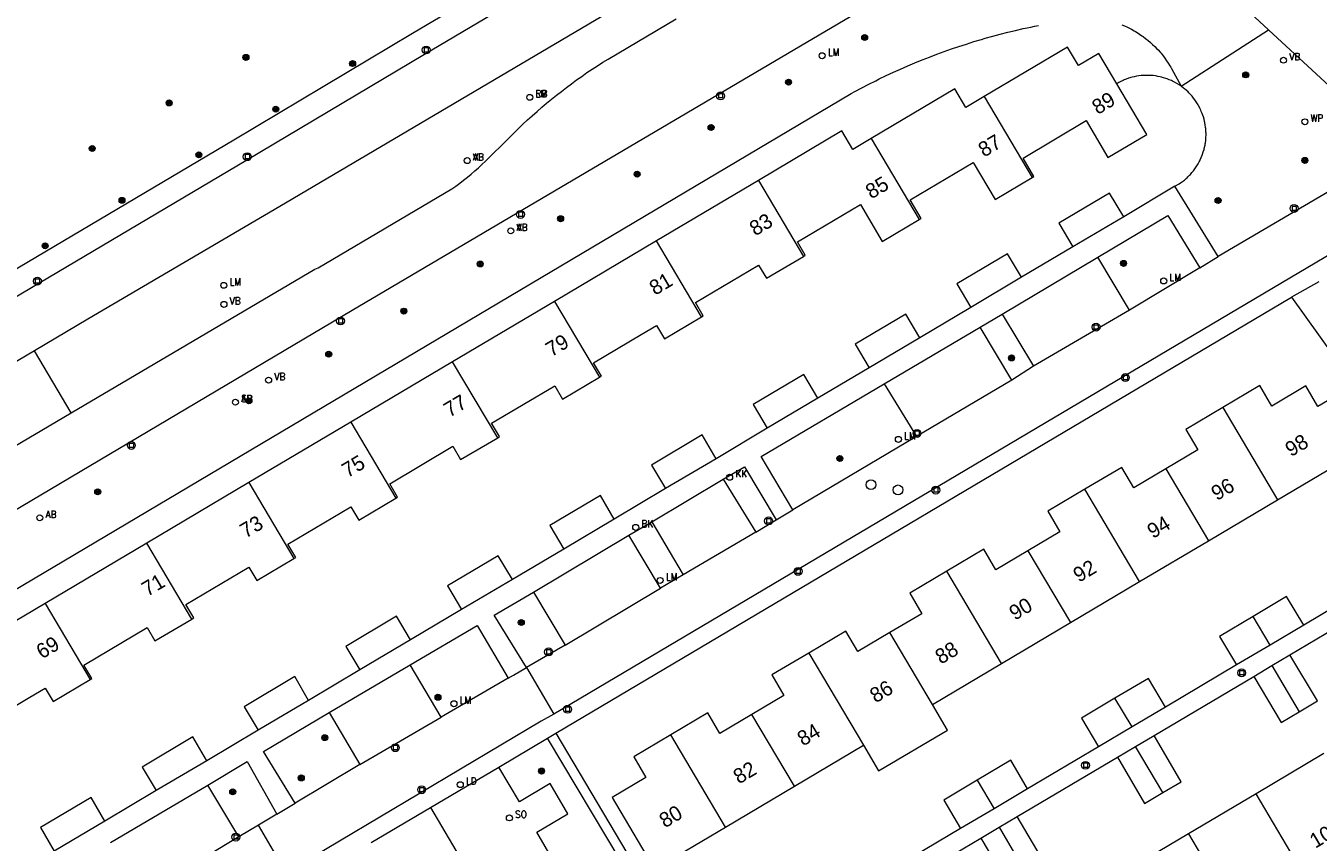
# Model space of a CAD drawing. Header units: metres. Extents: x 138165 to 154469, y 480134 to 494189.
# Tile 794 of 1056: x 145738 to 145847, y 488723 to 488792. Entities that reach past the tile are written whole.
import ezdxf

# ---------------------------------------------------------------- set-up
doc = ezdxf.new("R2010")
doc.units = ezdxf.units.M
doc.header["$LTSCALE"] = 0.001
doc.header["$MEASUREMENT"] = 0
for name, color, linetype, lineweight in [('Level 5', 7, 'Continuous', 0), ('TOP-L-topo objecten punt', 7, 'Continuous', 0), ('TOP-L-topo objecten vlak', 7, 'Continuous', 0), ('TOP-T-topo huisnummering naamgeving', 7, 'Continuous', 0)]:
    doc.layers.add(name, color=color, linetype=linetype, lineweight=lineweight)
doc.styles.add('Style-INTL_ISO', font='INTL_ISO.shx')
doc.styles.add('Style-STANDARD', font='STANDARD.shx')

# ---------------------------------------------------------------- blocks, each defined once
blk = doc.blocks.new('24')
at = {"layer": 'TOP-L-topo objecten punt', "color": 7, "linetype": 'Continuous', "lineweight": 0}
for radius in [0.025, 0.0182, 0.0115, 0.005]:
    blk.add_circle((0, 0), radius, dxfattribs=at)
blk = doc.blocks.new('129')
at = {"layer": 'TOP-L-topo objecten punt', "color": 7, "linetype": 'Continuous', "lineweight": 0}
blk.add_circle((0, 0), 0.025, dxfattribs=at)
at = {"layer": 'TOP-L-topo objecten punt', "color": 7, "linetype": 'Continuous', "lineweight": 0, "style": 'Style-STANDARD'}
blk.add_text('SO', height=0.06, dxfattribs=at).set_placement((0.0483, 0))
blk = doc.blocks.new('39')
at = {"layer": 'TOP-L-topo objecten punt', "color": 7, "linetype": 'Continuous', "lineweight": 0}
for p, q in [((0.0175, 0.0175), (-0.0175, 0.0175)), ((-0.0175, 0.0175), (-0.0175, -0.0175)), ((0.0175, 0.0175), (0.0175, -0.0175)), ((0.0175, -0.0175), (-0.0175, -0.0175))]:
    blk.add_line(p, q, dxfattribs=at)
blk.add_circle((0, 0), 0.0332, dxfattribs=at)
blk = doc.blocks.new('*U13')
at = {"layer": 'Level 5', "color": 7, "linetype": 'Continuous', "lineweight": 0}
blk.add_circle((0, 0), 0.0415, dxfattribs=at)
blk = doc.blocks.new('150')
at = {"layer": 'Level 5', "color": 7, "linetype": 'Continuous', "lineweight": 0}
blk.add_blockref('*U13', (0, 0), dxfattribs=at)
blk = doc.blocks.new('72')
at = {"layer": 'TOP-L-topo objecten punt', "color": 7, "linetype": 'Continuous', "lineweight": 0}
blk.add_circle((0, 0), 0.025, dxfattribs=at)
at = {"layer": 'TOP-L-topo objecten punt', "color": 7, "linetype": 'Continuous', "lineweight": 0, "style": 'Style-STANDARD'}
blk.add_text('BK', height=0.06, dxfattribs=at).set_placement((0.0483, 0))
blk = doc.blocks.new('73')
at = {"layer": 'TOP-L-topo objecten punt', "color": 7, "linetype": 'Continuous', "lineweight": 0}
blk.add_circle((0, 0), 0.025, dxfattribs=at)
at = {"layer": 'TOP-L-topo objecten punt', "color": 7, "linetype": 'Continuous', "lineweight": 0, "style": 'Style-STANDARD'}
blk.add_text('WP', height=0.06, dxfattribs=at).set_placement((0.0483, 0))
blk = doc.blocks.new('121')
at = {"layer": 'TOP-L-topo objecten punt', "color": 7, "linetype": 'Continuous', "lineweight": 0}
blk.add_circle((0, 0), 0.025, dxfattribs=at)
at = {"layer": 'TOP-L-topo objecten punt', "color": 7, "linetype": 'Continuous', "lineweight": 0, "style": 'Style-STANDARD'}
blk.add_text('LD', height=0.06, dxfattribs=at).set_placement((0.0483, 0))
blk = doc.blocks.new('16')
at = {"layer": 'TOP-L-topo objecten punt', "color": 7, "linetype": 'Continuous', "lineweight": 0}
blk.add_circle((0, 0), 0.025, dxfattribs=at)
at = {"layer": 'TOP-L-topo objecten punt', "color": 7, "linetype": 'Continuous', "lineweight": 0, "style": 'Style-STANDARD'}
blk.add_text('LM', height=0.06, dxfattribs=at).set_placement((0.0483, 0))
blk = doc.blocks.new('119')
at = {"layer": 'TOP-L-topo objecten punt', "color": 7, "linetype": 'Continuous', "lineweight": 0}
blk.add_circle((0, 0), 0.025, dxfattribs=at)
at = {"layer": 'TOP-L-topo objecten punt', "color": 7, "linetype": 'Continuous', "lineweight": 0, "style": 'Style-STANDARD'}
blk.add_text('KK', height=0.06, dxfattribs=at).set_placement((0.0483, 0))
blk = doc.blocks.new('127')
at = {"layer": 'TOP-L-topo objecten punt', "color": 7, "linetype": 'Continuous', "lineweight": 0}
blk.add_circle((0, 0), 0.025, dxfattribs=at)
at = {"layer": 'TOP-L-topo objecten punt', "color": 7, "linetype": 'Continuous', "lineweight": 0, "style": 'Style-STANDARD'}
blk.add_text('RB', height=0.06, dxfattribs=at).set_placement((0.0483, 0))
blk = doc.blocks.new('14')
at = {"layer": 'TOP-L-topo objecten punt', "color": 7, "linetype": 'Continuous', "lineweight": 0}
blk.add_circle((0, 0), 0.025, dxfattribs=at)
at = {"layer": 'TOP-L-topo objecten punt', "color": 7, "linetype": 'Continuous', "lineweight": 0, "style": 'Style-STANDARD'}
blk.add_text('VB', height=0.06, dxfattribs=at).set_placement((0.0483, 0))
blk = doc.blocks.new('11')
at = {"layer": 'TOP-L-topo objecten punt', "color": 7, "linetype": 'Continuous', "lineweight": 0}
blk.add_circle((0, 0), 0.025, dxfattribs=at)
at = {"layer": 'TOP-L-topo objecten punt', "color": 7, "linetype": 'Continuous', "lineweight": 0, "style": 'Style-STANDARD'}
blk.add_text('AB', height=0.06, dxfattribs=at).set_placement((0.0483, 0))
blk = doc.blocks.new('175')
at = {"layer": 'TOP-L-topo objecten punt', "color": 7, "linetype": 'Continuous', "lineweight": 0}
blk.add_circle((0, 0), 0.025, dxfattribs=at)
at = {"layer": 'TOP-L-topo objecten punt', "color": 7, "linetype": 'Continuous', "lineweight": 0, "style": 'Style-STANDARD'}
blk.add_text('SB', height=0.06, dxfattribs=at).set_placement((0.0483, 0))

msp = doc.modelspace()

# ---------------------------------------------------------------- linework, layer by layer
at = {"layer": 'TOP-L-topo objecten vlak', "flags": 128}
for points in [[(145635.71, 488709.04), (145635.79, 488708.9), (145667.98, 488727.94), (145701.67, 488747.87), (145756.54, 488780.36), (145771.54, 488789.3), (145791.79, 488801.29), (145793.03, 488802.07), (145793.43, 488802.32), (145793.82, 488802.59), (145794.21, 488802.85), (145794.6, 488803.13), (145794.98, 488803.4), (145795.36, 488803.68), (145795.74, 488803.97), (145796.11, 488804.26)], [(145790.75, 488803), (145770.52, 488791.02), (145755.52, 488782.08), (145700.65, 488749.59)], [(145814.22, 488796.31), (145813.68, 488796.05), (145813.14, 488795.79), (145812.59, 488795.52), (145812.06, 488795.24), (145811.52, 488794.96), (145779.78, 488776.22), (145765.47, 488767.79), (145643.98, 488695.76), (145643.81, 488695.33)], [(145842.35, 488791.34), (145840.84, 488792.73), (145840.57, 488792.97), (145840.3, 488793.2), (145840.03, 488793.43), (145839.75, 488793.65), (145839.47, 488793.86), (145839.18, 488794.07), (145838.89, 488794.28), (145838.59, 488794.47), (145838.29, 488794.66), (145837.99, 488794.85), (145837.68, 488795.03), (145837.37, 488795.2), (145837.06, 488795.37), (145836.74, 488795.53)], [(145790.92, 488795.12), (145759.39, 488776.5), (145743.28, 488767.06), (145738.81, 488764.41)], [(145741.88, 488759.21), (145762.33, 488771.27), (145762.6, 488771.38), (145773.83, 488778), (145774.16, 488778.23), (145774.49, 488778.47), (145774.81, 488778.72), (145775.13, 488778.97), (145775.44, 488779.23), (145775.75, 488779.49), (145776.05, 488779.76), (145776.35, 488780.04), (145776.65, 488780.32), (145776.93, 488780.6), (145778.36, 488782), (145779.79, 488783.42), (145780.18, 488783.78), (145780.57, 488784.13), (145780.97, 488784.48), (145781.37, 488784.83), (145781.77, 488785.17), (145782.18, 488785.51), (145782.6, 488785.84), (145783.01, 488786.17), (145783.43, 488786.49), (145783.86, 488786.81), (145784.29, 488787.13), (145784.72, 488787.43), (145785.16, 488787.74), (145785.6, 488788.03), (145786.04, 488788.32), (145786.49, 488788.61), (145786.94, 488788.88), (145792.63, 488792.25)], [(145645.74, 488690.11), (145807.33, 488785.98), (145807.64, 488786.15), (145808.21, 488786.46), (145808.8, 488786.77), (145809.39, 488787.06), (145809.68, 488787.21), (145810.27, 488787.49), (145810.87, 488787.77), (145811.47, 488788.04), (145812.07, 488788.31), (145812.67, 488788.56), (145813.28, 488788.81), (145813.89, 488789.05), (145814.51, 488789.28), (145815.13, 488789.51), (145815.75, 488789.73), (145816.37, 488789.94), (145816.99, 488790.14), (145817.62, 488790.34), (145818.25, 488790.53), (145818.57, 488790.62), (145819.2, 488790.8), (145819.84, 488790.97), (145820.47, 488791.13), (145821.11, 488791.28), (145821.75, 488791.43), (145822.08, 488791.5), (145822.4, 488791.56), (145822.72, 488791.63), (145823.04, 488791.69)], [(145830.03, 488791.76), (145830.26, 488791.66), (145830.5, 488791.55), (145830.61, 488791.5), (145830.84, 488791.38), (145831.07, 488791.25), (145831.18, 488791.19), (145831.4, 488791.05), (145831.51, 488790.98), (145831.72, 488790.84), (145831.83, 488790.76), (145832.03, 488790.61), (145832.13, 488790.53), (145832.23, 488790.45), (145832.43, 488790.28), (145832.62, 488790.11), (145832.8, 488789.93), (145832.98, 488789.74), (145833.07, 488789.65), (145833.24, 488789.46), (145833.33, 488789.36), (145833.41, 488789.26), (145833.49, 488789.16), (145833.64, 488788.95), (145833.79, 488788.74), (145833.93, 488788.53), (145834.07, 488788.31), (145834.14, 488788.2), (145834.2, 488788.08), (145835.01, 488786.6)], [(145835.01, 488786.6), (145842.35, 488791.34)], [(145842.35, 488791.34), (145848.56, 488785.61), (145849.2, 488785.03), (145849.33, 488784.84), (145849.63, 488784.56)], [(145829.61, 488786.81), (145828.11, 488789.35), (145826.41, 488788.34), (145825.49, 488789.89), (145818.48, 488785.73)], [(145822.51, 488778.94), (145822.66, 488779.03), (145821.75, 488780.58), (145827.04, 488783.72), (145828.87, 488780.62), (145832.13, 488782.55), (145829.61, 488786.81)], [(145835.01, 488786.6), (145834.89, 488786.68), (145834.72, 488786.79), (145834.64, 488786.84), (145834.46, 488786.94), (145834.28, 488787.03), (145834.19, 488787.07), (145834.01, 488787.15), (145833.83, 488787.22), (145833.73, 488787.25), (145833.54, 488787.31), (145833.35, 488787.37), (145833.25, 488787.39), (145833.06, 488787.43), (145832.96, 488787.45), (145832.86, 488787.46), (145832.66, 488787.49), (145832.47, 488787.5), (145832.37, 488787.51), (145832.17, 488787.51), (145831.97, 488787.51), (145831.87, 488787.51), (145831.67, 488787.49), (145831.47, 488787.47), (145831.28, 488787.44), (145831.08, 488787.4), (145830.89, 488787.35), (145830.79, 488787.33), (145830.7, 488787.3), (145830.6, 488787.27), (145830.41, 488787.2), (145830.32, 488787.16), (145830.23, 488787.13), (145830.14, 488787.09), (145829.96, 488787), (145829.78, 488786.91), (145829.61, 488786.81)], [(145834.47, 488778.22), (145834.84, 488778.41), (145834.96, 488778.49), (145835.04, 488778.55), (145835.12, 488778.61), (145835.28, 488778.73), (145835.43, 488778.86), (145835.51, 488778.93), (145835.58, 488778.99), (145835.72, 488779.14), (145835.79, 488779.21), (145835.85, 488779.28), (145835.92, 488779.36), (145836.04, 488779.51), (145836.16, 488779.67), (145836.22, 488779.75), (145836.28, 488779.83), (145836.38, 488780), (145836.43, 488780.09), (145836.53, 488780.26), (145836.58, 488780.35), (145836.62, 488780.44), (145836.7, 488780.62), (145836.77, 488780.81), (145836.81, 488780.9), (145836.87, 488781.09), (145836.93, 488781.28), (145836.95, 488781.38), (145837, 488781.57), (145837.02, 488781.67), (145837.03, 488781.77), (145837.05, 488781.86), (145837.07, 488782.06), (145837.08, 488782.16), (145837.09, 488782.36), (145837.1, 488782.46), (145837.1, 488782.66), (145837.09, 488782.76), (145837.08, 488782.96), (145837.07, 488783.06), (145837.06, 488783.15), (145837.03, 488783.35), (145837, 488783.55), (145836.98, 488783.64), (145836.93, 488783.84), (145836.88, 488784.03), (145836.81, 488784.22), (145836.78, 488784.31), (145836.7, 488784.49), (145836.67, 488784.59), (145836.58, 488784.77), (145836.54, 488784.85), (145836.49, 488784.94), (145836.44, 488785.03), (145836.34, 488785.2), (145836.28, 488785.28), (145836.17, 488785.45), (145836.05, 488785.61), (145835.93, 488785.76), (145835.86, 488785.84), (145835.79, 488785.91), (145835.66, 488786.06), (145835.59, 488786.12), (145835.44, 488786.26), (145835.29, 488786.39), (145835.21, 488786.45), (145835.04, 488786.58), (145835.01, 488786.6)], [(145818.48, 488785.73), (145816.94, 488784.82), (145816.02, 488786.37), (145809.01, 488782.21)], [(145818.48, 488785.73), (145822.51, 488778.94)], [(145809.01, 488782.21), (145807.47, 488781.3), (145806.55, 488782.85), (145799.54, 488778.69)], [(145809.01, 488782.21), (145813.04, 488775.42)], [(145813.04, 488775.42), (145813.19, 488775.51), (145812.27, 488777.06), (145817.57, 488780.19), (145819.4, 488777.1), (145822.51, 488778.94)], [(145799.54, 488778.69), (145790.99, 488773.62)], [(145799.54, 488778.69), (145803.32, 488772.33)], [(145834.47, 488778.22), (145830.19, 488775.65)], [(145838.13, 488772.32), (145834.47, 488778.22)], [(145847.93, 488778.08), (145838.13, 488772.32)], [(145830.19, 488775.65), (145828.99, 488777.63), (145824.74, 488775.11), (145825.92, 488773.13)], [(145803.32, 488772.33), (145803.47, 488772.42), (145802.81, 488773.54), (145808.1, 488776.67), (145809.93, 488773.58), (145813.04, 488775.42)], [(145828.02, 488772.26), (145833.9, 488775.77), (145836.59, 488771.36)], [(145830.19, 488775.65), (145825.92, 488773.13)], [(145850.27, 488774.16), (145850.02, 488774.01), (145782.39, 488733.92)], [(145790.99, 488773.62), (145782.44, 488768.55)], [(145794.77, 488767.26), (145790.99, 488773.62)], [(145821.63, 488770.58), (145820.45, 488772.54), (145816.2, 488770.02), (145817.37, 488768.04)], [(145825.92, 488773.13), (145821.63, 488770.58)], [(145794.77, 488767.26), (145794.92, 488767.35), (145794.26, 488768.47), (145799.55, 488771.6), (145800.21, 488770.49), (145803.32, 488772.33)], [(145819.99, 488767.48), (145828.02, 488772.26)], [(145830.67, 488767.83), (145828.02, 488772.26)], [(145836.59, 488771.36), (145830.67, 488767.83)], [(145836.59, 488771.36), (145838.13, 488772.32)], [(145821.63, 488770.58), (145817.37, 488768.04)], [(145846.56, 488770.19), (145844.28, 488768.91)], [(145782.44, 488768.55), (145773.89, 488763.48)], [(145782.44, 488768.55), (145786.22, 488762.19)], [(145782.56, 488732.33), (145844.28, 488768.91)], [(145844.28, 488768.91), (145858.42, 488749.17)], [(145786.22, 488762.19), (145786.37, 488762.28), (145785.71, 488763.4), (145789.72, 488765.78), (145791, 488766.53), (145791.66, 488765.42), (145794.77, 488767.26)], [(145813.08, 488765.51), (145811.91, 488767.49), (145807.66, 488764.97), (145808.84, 488762.99)], [(145817.37, 488768.04), (145813.08, 488765.51)], [(145818.15, 488766.4), (145819.99, 488767.48)], [(145819.99, 488767.48), (145822.63, 488763.11)], [(145830.67, 488767.83), (145822.63, 488763.11)], [(145810.1, 488761.65), (145818.15, 488766.4)], [(145820.8, 488761.95), (145818.15, 488766.4)], [(145813.08, 488765.51), (145808.84, 488762.99)], [(145738.81, 488764.41), (145718.01, 488752.1), (145670.45, 488723.93), (145638.23, 488704.82), (145638.36, 488704.62)], [(145741.88, 488759.21), (145738.81, 488764.41)], [(145773.89, 488763.48), (145765.34, 488758.42)], [(145777.67, 488757.12), (145773.89, 488763.48)], [(145808.84, 488762.99), (145804.54, 488760.44)], [(145822.63, 488763.11), (145820.8, 488761.95)], [(145777.67, 488757.12), (145777.82, 488757.21), (145777.16, 488758.33), (145782.45, 488761.47), (145783.11, 488760.35), (145786.22, 488762.19)], [(145804.54, 488760.44), (145803.36, 488762.42), (145799.11, 488759.9), (145800.29, 488757.92)], [(145802.44, 488751.07), (145799.77, 488755.53), (145810.1, 488761.65)], [(145810.1, 488761.65), (145812.8, 488757.22)], [(145820.8, 488761.95), (145812.8, 488757.22)], [(145843.1, 488751.91), (145848.71, 488755.24), (145849.63, 488753.69), (145853.43, 488755.95), (145849.19, 488761.87), (145848.91, 488761.7), (145849.18, 488761.33), (145846.49, 488759.74), (145845.47, 488761.46), (145842.63, 488759.77), (145841.61, 488761.49), (145838.51, 488759.65)], [(145804.54, 488760.44), (145800.29, 488757.92)], [(145838.51, 488759.65), (145835.4, 488757.81), (145836.42, 488756.09), (145833.74, 488754.5)], [(145838.51, 488759.65), (145843.1, 488751.91)], [(145641.2, 488699.87), (145641.3, 488699.72), (145641.73, 488699.97), (145662.67, 488712.28), (145686.67, 488726.51), (145722.59, 488747.84), (145741.88, 488759.21)], [(145765.34, 488758.42), (145756.79, 488753.35)], [(145765.34, 488758.42), (145769.12, 488752.05)], [(145795.99, 488755.36), (145794.82, 488757.35), (145790.57, 488754.83), (145791.74, 488752.85)], [(145800.29, 488757.92), (145795.99, 488755.36)], [(145769.12, 488752.05), (145769.27, 488752.14), (145768.61, 488753.26), (145773.9, 488756.4), (145774.56, 488755.28), (145777.67, 488757.12)], [(145812.8, 488757.22), (145802.44, 488751.07)], [(145795.99, 488755.36), (145791.74, 488752.85)], [(145796.59, 488753.64), (145798.38, 488754.68), (145801.03, 488750.23)], [(145833.74, 488754.5), (145831.05, 488752.91), (145830.03, 488754.63), (145826.93, 488752.79)], [(145833.74, 488754.5), (145837.31, 488748.48)], [(145756.79, 488753.35), (145748.24, 488748.28)], [(145756.79, 488753.35), (145760.57, 488746.98)], [(145790.6, 488750.06), (145796.59, 488753.64)], [(145796.59, 488753.64), (145799.33, 488749.19)], [(145760.57, 488746.98), (145760.72, 488747.07), (145760.06, 488748.19), (145765.35, 488751.33), (145766.01, 488750.21), (145769.12, 488752.05)], [(145787.45, 488750.29), (145786.29, 488752.28), (145782.04, 488749.76), (145783.21, 488747.78)], [(145791.74, 488752.85), (145787.45, 488750.29)], [(145826.93, 488752.79), (145823.82, 488750.95), (145824.84, 488749.23), (145822.16, 488747.64)], [(145831.52, 488745.05), (145826.93, 488752.79)], [(145837.31, 488748.48), (145843.1, 488751.91)], [(145801.03, 488750.23), (145802.44, 488751.07)], [(145787.45, 488750.29), (145783.21, 488747.78)], [(145788.68, 488748.94), (145790.6, 488750.06)], [(145790.6, 488750.06), (145793.24, 488745.63)], [(145799.33, 488749.19), (145801.03, 488750.23)], [(145780.66, 488744.17), (145788.68, 488748.94)], [(145791.32, 488744.51), (145788.68, 488748.94)], [(145799.33, 488749.19), (145793.24, 488745.63)], [(145748.24, 488748.28), (145739.69, 488743.21)], [(145752.02, 488741.91), (145748.24, 488748.28)], [(145783.21, 488747.78), (145778.9, 488745.23)], [(145822.16, 488747.64), (145819.47, 488746.05), (145818.45, 488747.77), (145815.35, 488745.93)], [(145822.16, 488747.64), (145825.73, 488741.62)], [(145831.52, 488745.05), (145837.31, 488748.48)], [(145752.02, 488741.91), (145752.17, 488742), (145751.51, 488743.12), (145756.8, 488746.26), (145757.46, 488745.14), (145760.57, 488746.98)], [(145778.9, 488745.23), (145777.72, 488747.22), (145773.47, 488744.7), (145774.64, 488742.72)], [(145793.24, 488745.63), (145791.32, 488744.51)], [(145815.35, 488745.93), (145812.24, 488744.09), (145813.26, 488742.36), (145810.58, 488740.77)], [(145819.94, 488738.18), (145815.35, 488745.93)], [(145778.9, 488745.23), (145774.64, 488742.72)], [(145783.33, 488739.72), (145791.32, 488744.51)], [(145825.73, 488741.62), (145831.52, 488745.05)], [(145739.69, 488743.21), (145731.14, 488738.14)], [(145739.69, 488743.21), (145743.47, 488736.84)], [(145780.1, 488737.84), (145777.38, 488742.24), (145780.66, 488744.17)], [(145780.66, 488744.17), (145783.33, 488739.72)], [(145845.3, 488741.4), (145843.86, 488743.79), (145841.05, 488742.12)], [(145844.14, 488738.91), (145852.45, 488743.82)], [(145770.35, 488740.17), (145769.18, 488742.14), (145764.93, 488739.62), (145766.1, 488737.64)], [(145774.64, 488742.72), (145770.35, 488740.17)], [(145841.05, 488742.12), (145838.24, 488740.46), (145839.66, 488738.06)], [(145842.47, 488739.72), (145841.05, 488742.12)], [(145848.21, 488743.12), (145845.3, 488741.4)], [(145743.47, 488736.84), (145743.62, 488736.93), (145742.96, 488738.05), (145748.25, 488741.19), (145748.91, 488740.07), (145752.02, 488741.91)], [(145770.34, 488738.07), (145775.94, 488741.37), (145778.55, 488736.96)], [(145819.94, 488738.18), (145825.73, 488741.62)], [(145845.3, 488741.4), (145842.47, 488739.72)], [(145770.35, 488740.17), (145766.1, 488737.64)], [(145810.58, 488740.77), (145807.89, 488739.18), (145806.88, 488740.9), (145803.77, 488739.06)], [(145814.15, 488734.75), (145810.58, 488740.77)], [(145783.33, 488739.72), (145780.1, 488737.84)], [(145803.77, 488739.06), (145800.66, 488737.22), (145801.68, 488735.5), (145799, 488733.91)], [(145803.77, 488739.06), (145808.36, 488731.32)], [(145842.47, 488739.72), (145839.66, 488738.06)], [(145842.63, 488738.01), (145844.14, 488738.91)], [(145844.92, 488734.14), (145846.45, 488735.04), (145844.14, 488738.91)], [(145763.53, 488734.06), (145770.34, 488738.07)], [(145772.93, 488733.69), (145770.34, 488738.07)], [(145778.55, 488736.96), (145778.99, 488737.21), (145780.1, 488737.84)], [(145780.1, 488737.84), (145782.39, 488733.92)], [(145814.15, 488734.75), (145819.94, 488738.18)], [(145839.66, 488738.06), (145833.71, 488734.53)], [(145841.1, 488737.1), (145842.63, 488738.01)], [(145842.63, 488738.01), (145844.92, 488734.14)], [(145734.92, 488731.77), (145735.07, 488731.86), (145734.41, 488732.98), (145738.41, 488735.36), (145739.7, 488736.12), (145740.36, 488735), (145743.47, 488736.84)], [(145761.8, 488735.09), (145760.64, 488737.08), (145756.39, 488734.56), (145757.56, 488732.58)], [(145766.1, 488737.64), (145761.8, 488735.09)], [(145778.55, 488736.96), (145772.93, 488733.69)], [(145833.71, 488734.53), (145832.28, 488736.92), (145829.46, 488735.26)], [(145832.74, 488732.14), (145841.1, 488737.1)], [(145841.1, 488737.1), (145843.39, 488733.23), (145844.92, 488734.14)], [(145761.8, 488735.09), (145757.56, 488732.58)], [(145808.36, 488731.32), (145809.63, 488729.17), (145815.42, 488732.6), (145814.15, 488734.75)], [(145829.46, 488735.26), (145826.65, 488733.59), (145828.07, 488731.19)], [(145830.89, 488732.86), (145829.46, 488735.26)], [(145833.71, 488734.53), (145830.89, 488732.86)], [(145760.69, 488726.47), (145758.01, 488730.8), (145763.53, 488734.06)], [(145782.39, 488733.92), (145781.32, 488733.34), (145761.01, 488721.26), (145759.91, 488720.65)], [(145763.53, 488734.06), (145766.09, 488729.71)], [(145766.09, 488729.71), (145772.93, 488733.69)], [(145799, 488733.91), (145796.32, 488732.32), (145795.3, 488734.04), (145792.19, 488732.2)], [(145802.57, 488727.89), (145799, 488733.91)], [(145757.56, 488732.58), (145753.26, 488730.03)], [(145781.86, 488731.91), (145782.56, 488732.33)], [(145782.56, 488732.33), (145793.48, 488713.92)], [(145830.89, 488732.86), (145828.07, 488731.19)], [(145753.26, 488730.03), (145752.09, 488732.02), (145747.84, 488729.5), (145749.02, 488727.52)], [(145777.77, 488729.49), (145781.86, 488731.91)], [(145794.21, 488711.22), (145781.86, 488731.91)], [(145792.19, 488732.2), (145789.08, 488730.35), (145790.11, 488728.63), (145787.27, 488726.95), (145790.83, 488720.93), (145796.78, 488724.46)], [(145796.78, 488724.46), (145792.19, 488732.2)], [(145802.57, 488727.89), (145808.36, 488731.32)], [(145831.19, 488731.23), (145832.74, 488732.14)], [(145833.48, 488727.36), (145835.01, 488728.26), (145832.74, 488732.14)], [(145821.26, 488725.34), (145829.66, 488730.32)], [(145828.07, 488731.19), (145822.13, 488727.66)], [(145829.66, 488730.32), (145831.19, 488731.23)], [(145829.66, 488730.32), (145831.95, 488726.45), (145833.48, 488727.36)], [(145833.48, 488727.36), (145831.19, 488731.23)], [(145846.99, 488730.62), (145841.31, 488727.26)], [(145753.26, 488730.03), (145749.02, 488727.52)], [(145753.35, 488727.97), (145756.65, 488729.95), (145759.14, 488725.54)], [(145766.09, 488729.71), (145760.69, 488726.47)], [(145772.04, 488726.1), (145776.66, 488718.27), (145782.36, 488721.64), (145780.94, 488724.03), (145783.56, 488725.57), (145782.06, 488728.11), (145779.49, 488726.59), (145777.77, 488729.49)], [(145772.04, 488726.1), (145777.77, 488729.49)], [(145822.13, 488727.66), (145820.72, 488730.07), (145817.9, 488728.4)], [(145817.9, 488728.4), (145815.09, 488726.73), (145816.51, 488724.33)], [(145817.9, 488728.4), (145819.33, 488726)], [(145744.72, 488724.97), (145743.55, 488726.94), (145739.3, 488724.42), (145740.47, 488722.45)], [(145749.02, 488727.52), (145744.72, 488724.97)], [(145745.17, 488723.18), (145753.35, 488727.97)], [(145755.95, 488723.63), (145753.35, 488727.97)], [(145796.78, 488724.46), (145802.57, 488727.89)], [(145822.13, 488727.66), (145819.33, 488726)], [(145841.31, 488727.26), (145835.64, 488723.89)], [(145846.41, 488718.65), (145841.31, 488727.26)], [(145759.14, 488725.54), (145760.69, 488726.47)], [(145767.06, 488723.16), (145772.04, 488726.1)], [(145819.33, 488726), (145816.51, 488724.33)], [(145744.72, 488724.97), (145740.47, 488722.45)], [(145759.14, 488725.54), (145757.6, 488724.62)], [(145819.73, 488724.44), (145821.26, 488725.34)], [(145822.02, 488720.57), (145823.55, 488721.47), (145821.26, 488725.34)], [(145757.6, 488724.62), (145755.95, 488723.63)], [(145759.91, 488720.65), (145757.6, 488724.62)], [(145816.51, 488724.33), (145810.57, 488720.81)], [(145818.2, 488723.53), (145819.73, 488724.44)], [(145819.73, 488724.44), (145822.02, 488720.57)], [(145835.64, 488723.89), (145829.91, 488720.5)], [(145835.64, 488723.89), (145840.73, 488715.29)], [(145755.95, 488723.63), (145747.87, 488718.79)], [(145809.89, 488718.6), (145818.2, 488723.53)], [(145818.2, 488723.53), (145820.49, 488719.66), (145822.02, 488720.57)]]:
    msp.add_lwpolyline(points, dxfattribs=at)

# ---------------------------------------------------------------- block references
at = {"layer": 'TOP-L-topo objecten punt', "xscale": 10, "yscale": 10, "zscale": 10}
for name, p in [('24', (145808.46, 488790.69)), ('39', (145771.67, 488789.64)), ('24', (145756.55, 488789.02)), ('24', (145765.5, 488788.5)), ('16', (145804.89, 488789.16)), ('14', (145843.6, 488788.78)), ('24', (145840.43, 488787.55)), ('24', (145802.07, 488786.94)), ('16', (145780.36, 488785.67)), ('127', (145780.36, 488785.67)), ('39', (145796.37, 488785.79)), ('24', (145750.1, 488785.2)), ('24', (145759.05, 488784.68)), ('24', (145795.57, 488783.14)), ('73', (145845.39, 488783.62)), ('24', (145743.65, 488781.38)), ('24', (145752.6, 488780.85)), ('39', (145756.66, 488780.69)), ('14', (145775.11, 488780.36)), ('11', (145775.11, 488780.36)), ('24', (145845.39, 488780.38)), ('24', (145789.37, 488779.22)), ('24', (145746.15, 488777.03)), ('24', (145838.11, 488777.02)), ('39', (145779.58, 488775.85)), ('24', (145782.95, 488775.49)), ('39', (145844.49, 488776.35)), ('11', (145778.77, 488774.47)), ('14', (145778.77, 488774.47)), ('24', (145739.7, 488773.21)), ('24', (145776.2, 488771.69)), ('24', (145830.18, 488771.74)), ('39', (145739.05, 488770.25)), ('16', (145754.69, 488769.9)), ('16', (145833.55, 488770.27)), ('14', (145754.7, 488768.3)), ('39', (145764.48, 488766.91)), ('24', (145769.8, 488767.74)), ('39', (145827.87, 488766.39)), ('24', (145763.49, 488764.13)), ('24', (145820.78, 488763.81)), ('14', (145758.45, 488761.95)), ('39', (145830.33, 488762.16)), ('175', (145755.67, 488760.1)), ('11', (145755.67, 488760.1)), ('24', (145756.8, 488760.21)), ('16', (145811.29, 488756.98)), ('39', (145812.85, 488757.48)), ('39', (145746.93, 488756.47)), ('24', (145806.38, 488755.38)), ('119', (145797.13, 488753.8)), ('150', (145808.99, 488753.18)), ('150', (145811.26, 488752.74)), ('39', (145814.43, 488752.73)), ('24', (145744.11, 488752.58)), ('11', (145739.25, 488750.4)), ('72', (145789.25, 488749.6)), ('39', (145800.4, 488750.14)), ('16', (145791.3, 488745.15)), ('39', (145802.87, 488745.91)), ('24', (145779.65, 488741.62)), ('39', (145781.94, 488739.15)), ('39', (145840.09, 488737.4)), ('24', (145772.66, 488735.35)), ('16', (145774, 488734.81)), ('39', (145783.53, 488734.34)), ('24', (145763.16, 488731.96)), ('39', (145769.08, 488731.12)), ('24', (145781.35, 488729.16)), ('39', (145826.99, 488729.64)), ('24', (145761.19, 488728.58)), ('121', (145774.53, 488728.02)), ('24', (145755.44, 488727.42)), ('39', (145771.29, 488727.59)), ('129', (145778.65, 488725.23)), ('39', (145755.7, 488723.62))]:
    msp.add_blockref(name, p, dxfattribs=at)

# ---------------------------------------------------------------- texts
at = {"layer": 'TOP-T-topo huisnummering naamgeving', "style": 'Style-INTL_ISO'}
for s, p in [('89', (145828.01, 488784.18)), ('87', (145818.47, 488780.61)), ('85', (145809.01, 488777.1)), ('83', (145799.27, 488774)), ('81', (145790.87, 488769.02)), ('79', (145782.17, 488763.86)), ('77', (145773.62, 488758.79)), ('98', (145844.22, 488755.48)), ('75', (145765.07, 488753.72)), ('96', (145838.01, 488751.8)), ('73', (145756.52, 488748.65)), ('94', (145832.64, 488748.62)), ('92', (145826.43, 488744.94)), ('71', (145748.28, 488743.76)), ('90', (145821.06, 488741.76)), ('69', (145739.43, 488738.52)), ('88', (145814.85, 488738.08)), ('86', (145809.37, 488734.83)), ('84', (145803.28, 488731.21)), ('82', (145797.91, 488728.03)), ('80', (145791.7, 488724.35)), ('103', (145846.27, 488722.64))]:
    msp.add_text(s, height=1.25, rotation=30.6, dxfattribs=at).set_placement(p)

doc.saveas('drawing.dxf')
